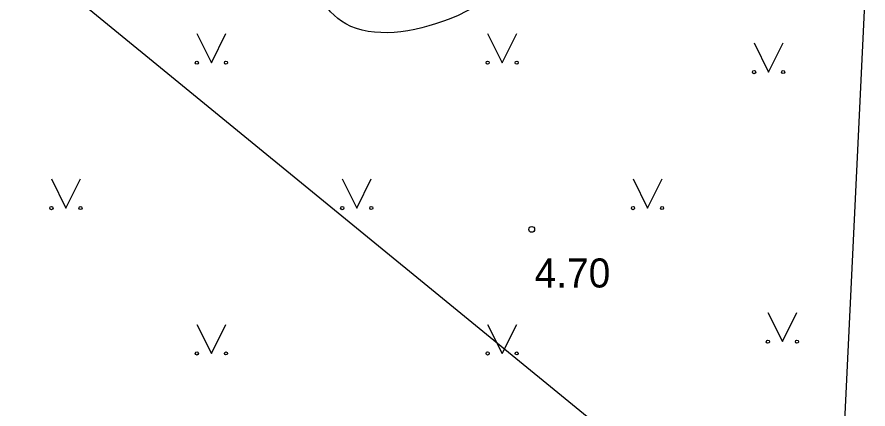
# Model space of a CAD drawing. Extents: x 519536 to 519949, y 326041 to 326519.
# Drawn here: x 519756.66 to 519771.29, y 326184.04 to 326190.79 of the extents above; entities that cross this region are included whole.
import ezdxf

# ---------------------------------------------------------------- set-up
doc = ezdxf.new("R2010")
doc.units = 0
for name, color, linetype in [('APGR_SARK_####_####_#', 7, 'Continuous'), ('CELI_CMAL_####_####_#', 7, 'Continuous'), ('RELJ_AATZ_####_TKST_#', 7, 'Continuous'), ('RELJ_ELEM_####_####_#', 7, 'Continuous'), ('RELJ_HORZ_PAMT_####_#', 7, 'Continuous'), ('TERT_ELEM_####_####_#', 7, 'Continuous')]:
    doc.layers.add(name, color=color, linetype=linetype)

msp = doc.modelspace()

# ---------------------------------------------------------------- linework, layer by layer
at = {"layer": 'APGR_SARK_####_####_#'}
msp.add_line((519795.048, 326160.518), (519743.353, 326202.822), dxfattribs=at)
at = {"layer": 'CELI_CMAL_####_####_#'}
for points in [[(519771.113, 326188.496), (519771.603, 326198.719)], [(519763.133, 326157.642), (519770.288, 326171.285), (519771.113, 326188.496)]]:
    msp.add_lwpolyline(points, dxfattribs=at)
at = {"layer": 'RELJ_ELEM_####_####_#'}
msp.add_circle((519765.508, 326187.134), 0.05, dxfattribs=at)
at = {"layer": 'RELJ_HORZ_PAMT_####_#'}
msp.add_spline([(519766.095, 326193.648), (519764.236, 326195.176), (519761.965, 326193.64), (519762.309, 326190.668), (519764.089, 326190.751), (519765.843, 326192.367), (519766.095, 326193.648)], degree=3, dxfattribs=at)
at = {"layer": 'TERT_ELEM_####_####_#'}
for p, q in [((519759.75, 326190.5), (519760, 326190)), ((519760, 326190), (519760.25, 326190.5)), ((519764.75, 326190.5), (519765, 326190)), ((519765, 326190), (519765.25, 326190.5)), ((519769.332, 326190.339), (519769.582, 326189.839)), ((519769.582, 326189.839), (519769.832, 326190.339)), ((519757.25, 326188), (519757.5, 326187.5)), ((519757.5, 326187.5), (519757.75, 326188)), ((519762.25, 326188), (519762.5, 326187.5)), ((519762.5, 326187.5), (519762.75, 326188)), ((519767.25, 326188), (519767.5, 326187.5)), ((519767.5, 326187.5), (519767.75, 326188)), ((519769.569, 326185.703), (519769.819, 326185.203)), ((519769.819, 326185.203), (519770.069, 326185.703)), ((519759.75, 326185.5), (519760, 326185)), ((519760, 326185), (519760.25, 326185.5)), ((519764.75, 326185.5), (519765, 326185)), ((519765, 326185), (519765.25, 326185.5))]:
    msp.add_line(p, q, dxfattribs=at)
for centre, radius in [((519759.75, 326190), 0.028), ((519760.25, 326190), 0.0263), ((519764.75, 326190), 0.028), ((519765.25, 326190), 0.0263), ((519769.331, 326189.839), 0.028), ((519769.831, 326189.839), 0.0263), ((519757.25, 326187.5), 0.028), ((519757.75, 326187.5), 0.0263), ((519762.25, 326187.5), 0.028), ((519762.75, 326187.5), 0.0263), ((519767.25, 326187.5), 0.028), ((519767.75, 326187.5), 0.0263), ((519769.569, 326185.202), 0.028), ((519770.069, 326185.202), 0.0263), ((519759.75, 326185), 0.028), ((519760.25, 326185), 0.0263), ((519764.75, 326185), 0.028), ((519765.25, 326185), 0.0263)]:
    msp.add_circle(centre, radius, dxfattribs=at)

# ---------------------------------------------------------------- texts
at = {"layer": 'RELJ_AATZ_####_TKST_#'}
msp.add_text('4.70', height=0.5, dxfattribs=at).set_placement((519765.558, 326186.134))

doc.saveas('drawing.dxf')
